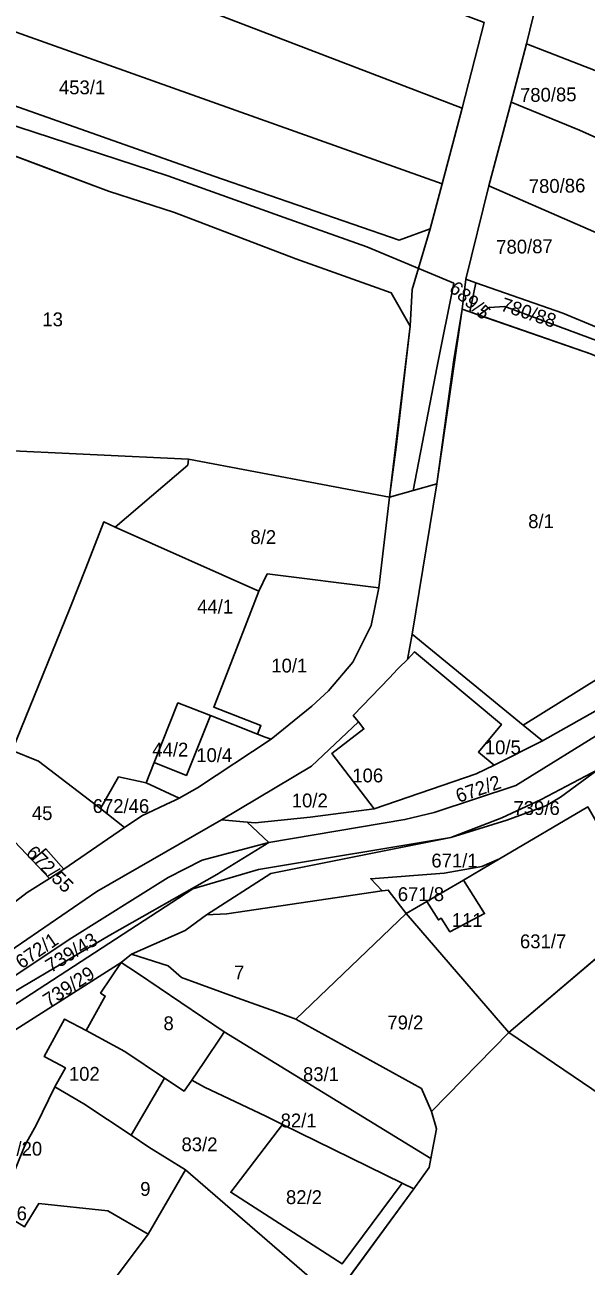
# Model space of a CAD drawing. Extents: x -629983 to -626385, y -1072828 to -1067897.
# Drawn here: x -627272.2 to -627150.4, y -1070299.1 to -1070029.7 of the extents above; entities that cross this region are included whole.
import ezdxf

# ---------------------------------------------------------------- set-up
doc = ezdxf.new("R2010")
doc.units = 0
for name, color, linetype in [('Parcela nároku', 7, 'Continuous'), ('Parcelní číslo', 7, 'Continuous'), ('Plocha PÚ', 7, 'Continuous'), ('silnice III třídy', 7, 'Continuous'), ('Vnitřní obvod_šetřený', 7, 'Continuous')]:
    doc.layers.add(name, color=color, linetype=linetype)

msp = doc.modelspace()

# ---------------------------------------------------------------- linework, layer by layer
at = {"layer": 'Parcela nároku'}
for points in [[(-627310.13, -1069976.83), (-627311.45, -1069996.38), (-627177.32, -1070047.82), (-627172.55, -1070029.2), (-627252.36, -1069999.23)], [(-627311.45, -1069996.38), (-627177.32, -1070047.82), (-627181.66, -1070064.26), (-627312.58, -1070017.57)], [(-627143.19, -1070014.07), (-627158.09, -1070012.2), (-627163.38, -1070033.87), (-627145.84, -1070040.66), (-627143.56, -1070035.5), (-627143.96, -1070023.4), (-627143.3, -1070016.64), (-627142.81, -1070014.22)], [(-627312.58, -1070017.57), (-627181.66, -1070064.26), (-627184.24, -1070074.01), (-627190.99, -1070076.44), (-627231.22, -1070062.6), (-627290.43, -1070041.64), (-627312.23, -1070034.74)], [(-627166.71, -1070046.52), (-627163.38, -1070033.87), (-627145.84, -1070040.66), (-627143.56, -1070035.5), (-627140.29, -1070051.16), (-627140.06, -1070057.9), (-627151.83, -1070052.62)], [(-627314.89, -1070044.76), (-627318.14, -1070054.02), (-627325.61, -1070071.91), (-627334.51, -1070089.76), (-627337.1, -1070094.84), (-627343.86, -1070105.11), (-627317.32, -1070112.34), (-627279.44, -1070121.96), (-627236.66, -1070124), (-627193.1, -1070132.19), (-627191.63, -1070121.34), (-627188.62, -1070095.15), (-627192.69, -1070087.86), (-627213.4, -1070080.48), (-627239.76, -1070070.47), (-627254.04, -1070065.86), (-627279.15, -1070056.4)], [(-627140.06, -1070057.9), (-627151.83, -1070052.62), (-627166.71, -1070046.52), (-627171.49, -1070064.68), (-627143.14, -1070077), (-627141.49, -1070071.4), (-627140, -1070059.64)], [(-627176.48, -1070084.95), (-627171.49, -1070064.68), (-627143.14, -1070077), (-627145.36, -1070084.53), (-627145.44, -1070088.53), (-627143.44, -1070092.75), (-627138.81, -1070096.85), (-627139.57, -1070098.67), (-627148.15, -1070095.32), (-627155.49, -1070092.28), (-627174.36, -1070085.69)], [(-627176.48, -1070084.95), (-627177.28, -1070091.46), (-627175.67, -1070092.02), (-627174.36, -1070085.69)], [(-627175.67, -1070092.02), (-627174.36, -1070085.69), (-627155.49, -1070092.28), (-627148.15, -1070095.32), (-627139.57, -1070098.67), (-627140.56, -1070101.05), (-627168.06, -1070090.85), (-627171.48, -1070091.1), (-627173.72, -1070092.7)], [(-627168.06, -1070090.85), (-627171.48, -1070091.1), (-627173.72, -1070092.7), (-627149.23, -1070101.19), (-627123.58, -1070112.62), (-627102.93, -1070125.54), (-627100.27, -1070127.84), (-627096.2, -1070123.68), (-627104.95, -1070116.75), (-627124.14, -1070104.69), (-627139.57, -1070098.67), (-627140.56, -1070101.05)], [(-627179.11, -1070102.43), (-627182.79, -1070129.31), (-627188.17, -1070161.97), (-627164.05, -1070181.7), (-627127.23, -1070158.76), (-627126.21, -1070157.99), (-627114.91, -1070147.41), (-627113.07, -1070146.24), (-627111.33, -1070149.11), (-627095.84, -1070140.28), (-627093.44, -1070138.91), (-627090.01, -1070136.88), (-627090.88, -1070135.94), (-627100.27, -1070127.84), (-627102.93, -1070125.54), (-627123.58, -1070112.62), (-627149.23, -1070101.19), (-627173.72, -1070092.7), (-627175.67, -1070092.02), (-627177.28, -1070091.46)], [(-627296.93, -1070160.37), (-627305.44, -1070163.31), (-627278.76, -1070186.43), (-627274.98, -1070187.17), (-627274.04, -1070184.86), (-627262.42, -1070156.4), (-627259, -1070147.64), (-627255.07, -1070137.59), (-627252.6, -1070138.69), (-627236.85, -1070125.26), (-627236.66, -1070124), (-627279.44, -1070121.96), (-627317.32, -1070112.34), (-627343.86, -1070105.11), (-627350.62, -1070114.47), (-627357.95, -1070124.32), (-627317.13, -1070134.11), (-627293.13, -1070141.6), (-627276.19, -1070146.37), (-627283.54, -1070154.63)], [(-627252.6, -1070138.69), (-627236.85, -1070125.26), (-627236.66, -1070124), (-627193.1, -1070132.19), (-627195.36, -1070151.91), (-627219.62, -1070148.88), (-627221.42, -1070152.62)], [(-627255.07, -1070137.59), (-627252.6, -1070138.69), (-627221.42, -1070152.62), (-627228.91, -1070171.82), (-627231.22, -1070177.74), (-627220.97, -1070181.74), (-627221.7, -1070183.6), (-627231.95, -1070179.6), (-627238.98, -1070176.84), (-627244.17, -1070189.75), (-627245.87, -1070194.19), (-627251.86, -1070192.91), (-627255.8, -1070199.77), (-627258.15, -1070197.92), (-627269.24, -1070189.51), (-627274.98, -1070187.17), (-627274.04, -1070184.86), (-627262.42, -1070156.4), (-627259, -1070147.64)], [(-627221.7, -1070183.6), (-627220.97, -1070181.74), (-627231.22, -1070177.74), (-627228.91, -1070171.82), (-627221.42, -1070152.62), (-627219.62, -1070148.88), (-627195.36, -1070151.91), (-627197.09, -1070160.09), (-627201.02, -1070167.99), (-627206.32, -1070174.22), (-627209.94, -1070177.59), (-627218.76, -1070184.71), (-627220.03, -1070184.25)], [(-627127.23, -1070158.76), (-627121.91, -1070165.06), (-627136.53, -1070171.95), (-627159.85, -1070185.11), (-627164.05, -1070181.7)], [(-627188.17, -1070161.97), (-627164.05, -1070181.7), (-627159.85, -1070185.11), (-627170.4, -1070190.33), (-627173.78, -1070187.51), (-627168.81, -1070181.52), (-627187.62, -1070165.8), (-627189.18, -1070167.44)], [(-627136.53, -1070171.95), (-627159.85, -1070185.11), (-627170.4, -1070190.33), (-627174.26, -1070192.24), (-627196.39, -1070199.83), (-627210.27, -1070201.64), (-627222.24, -1070202.87), (-627223.95, -1070202.72), (-627219.25, -1070207.1), (-627189.73, -1070202.17), (-627183.39, -1070200.59), (-627165.66, -1070194.76), (-627145.34, -1070182.16), (-627141.57, -1070178.04), (-627134.51, -1070172.31), (-627121.91, -1070165.06)], [(-627170.4, -1070190.33), (-627173.78, -1070187.51), (-627168.81, -1070181.52), (-627187.62, -1070165.8), (-627189.18, -1070167.44), (-627191.04, -1070169.27), (-627191.32, -1070169.54), (-627193.08, -1070171.39), (-627200.94, -1070179.61), (-627199.81, -1070180.93), (-627198.62, -1070182.48), (-627205.6, -1070187.85), (-627196.39, -1070199.83), (-627174.26, -1070192.24)], [(-627231.95, -1070179.6), (-627238.98, -1070176.84), (-627244.17, -1070189.75), (-627237.13, -1070192.58)], [(-627220.03, -1070184.25), (-627218.76, -1070184.71), (-627234.74, -1070195.28), (-627238.75, -1070197.48), (-627245.87, -1070194.19), (-627244.17, -1070189.75), (-627237.13, -1070192.58), (-627231.95, -1070179.6), (-627221.7, -1070183.6)], [(-627199.81, -1070180.93), (-627209.99, -1070190.57), (-627229.52, -1070202.24), (-627223.95, -1070202.72), (-627222.24, -1070202.87), (-627210.27, -1070201.64), (-627196.39, -1070199.83), (-627205.6, -1070187.85), (-627198.62, -1070182.48)], [(-627270.58, -1070211), (-627266.87, -1070214.91), (-627271.69, -1070218.01), (-627281.51, -1070225.51), (-627291.04, -1070213.07), (-627299.01, -1070205), (-627311.94, -1070194.6), (-627313.87, -1070193.05), (-627302.61, -1070198.02), (-627292.76, -1070187.76), (-627289.93, -1070190.6), (-627287.43, -1070193.23), (-627284.56, -1070196.26)], [(-627274.98, -1070187.17), (-627269.24, -1070189.51), (-627258.15, -1070197.92), (-627255.8, -1070199.77), (-627250.55, -1070203.9), (-627263.76, -1070212.92), (-627267.65, -1070208.53), (-627270.58, -1070211), (-627284.56, -1070196.26), (-627287.43, -1070193.23), (-627278.76, -1070186.43)], [(-627255.8, -1070199.77), (-627251.86, -1070192.91), (-627245.87, -1070194.19), (-627238.75, -1070197.48), (-627239.9, -1070198.11), (-627240.36, -1070198.32), (-627246.84, -1070201.33), (-627250.55, -1070203.9)], [(-627179.8, -1070206.02), (-627168.73, -1070201.81), (-627160.19, -1070197.81), (-627147.78, -1070191.28), (-627155.94, -1070197.27), (-627159.18, -1070199.17), (-627167.6, -1070202.27)], [(-627142.96, -1070211.82), (-627150.06, -1070199.41), (-627169.23, -1070210.68), (-627177.05, -1070215.28), (-627174.92, -1070218.64), (-627172.45, -1070222.54), (-627179.99, -1070226.51), (-627181.9, -1070223.57), (-627182.47, -1070223.92), (-627184.95, -1070219.92), (-627189.44, -1070222.56), (-627167.2, -1070248.39), (-627136.82, -1070222.55)], [(-627274.33, -1070229.94), (-627293.26, -1070245.57), (-627314.49, -1070262.38), (-627324.47, -1070271.16), (-627311.08, -1070262.87), (-627302.99, -1070256.91), (-627285.94, -1070243.76), (-627262.58, -1070228.21), (-627241.08, -1070214.74), (-627233.73, -1070210.98), (-627219.25, -1070207.1), (-627223.95, -1070202.72), (-627229.52, -1070202.24), (-627256.58, -1070217.73)], [(-627281.4, -1070246.83), (-627235.72, -1070217.21), (-627221.49, -1070213.01), (-627179.8, -1070206.02), (-627218.8, -1070213.83), (-627232.77, -1070222.84), (-627237.4, -1070226.24), (-627249.09, -1070231.35), (-627251.32, -1070233.14), (-627310.6, -1070270.86), (-627313.75, -1070267.23)], [(-627094.31, -1070205.13), (-627085.51, -1070227.99), (-627084.83, -1070229.76), (-627075.48, -1070252.15), (-627091.2, -1070227.3), (-627135.2, -1070270.05), (-627167.2, -1070248.39), (-627136.82, -1070222.55), (-627129.58, -1070219.23), (-627122.85, -1070229.94)], [(-627285.94, -1070243.76), (-627302.99, -1070256.91), (-627311.08, -1070262.87), (-627283.38, -1070244.72), (-627253.74, -1070227.22), (-627230.57, -1070214.05), (-627219.25, -1070207.1), (-627233.73, -1070210.98), (-627241.08, -1070214.74), (-627262.58, -1070228.21)], [(-627270.58, -1070211), (-627267.65, -1070208.53), (-627263.76, -1070212.92), (-627266.87, -1070214.91)], [(-627197.15, -1070214.99), (-627181.23, -1070213.8), (-627173.07, -1070212.32), (-627169.23, -1070210.68), (-627177.05, -1070215.28), (-627184.95, -1070219.92), (-627189.44, -1070222.56), (-627193.35, -1070217.44), (-627194.67, -1070217.63)], [(-627194.67, -1070217.63), (-627193.35, -1070217.44), (-627189.44, -1070222.56), (-627213.43, -1070245.43), (-627217.83, -1070243.83), (-627226.11, -1070240.83), (-627238.2, -1070236.44), (-627241.08, -1070233.86), (-627249.09, -1070231.35), (-627237.4, -1070226.24), (-627232.77, -1070222.84), (-627228.38, -1070222.6)], [(-627177.05, -1070215.28), (-627174.92, -1070218.64), (-627172.45, -1070222.54), (-627179.99, -1070226.51), (-627181.9, -1070223.57), (-627182.47, -1070223.92), (-627184.95, -1070219.92)], [(-627189.44, -1070222.56), (-627167.2, -1070248.39), (-627183.96, -1070265.49), (-627186.11, -1070260.53), (-627213.43, -1070245.43)], [(-627228.96, -1070248.21), (-627247.78, -1070235.47), (-627251.32, -1070233.14), (-627255.75, -1070239.79), (-627254.77, -1070240.45), (-627258.89, -1070247.89), (-627250.52, -1070252.5), (-627241.87, -1070258.26), (-627237.64, -1070261.07), (-627235.99, -1070258.67), (-627233.36, -1070254.85), (-627229.38, -1070248.92)], [(-627238.2, -1070236.44), (-627241.08, -1070233.86), (-627249.09, -1070231.35), (-627251.32, -1070233.14), (-627247.78, -1070235.47), (-627228.96, -1070248.21), (-627184.08, -1070275.66), (-627182.9, -1070269.22), (-627183.96, -1070265.49), (-627186.11, -1070260.53), (-627213.43, -1070245.43), (-627217.83, -1070243.83), (-627226.11, -1070240.83)], [(-627250.52, -1070252.5), (-627241.87, -1070258.26), (-627249.14, -1070270.65), (-627259.39, -1070263.83), (-627265.69, -1070260.15), (-627263.41, -1070256.04), (-627267.99, -1070253.58), (-627263.57, -1070245.44), (-627258.89, -1070247.89)], [(-627229.38, -1070248.92), (-627228.96, -1070248.21), (-627184.08, -1070275.66), (-627184.44, -1070277.62), (-627187.83, -1070282.28), (-627190.33, -1070281.05), (-627216.29, -1070268.32), (-627219.92, -1070266.54), (-627233.2, -1070260.24), (-627235.99, -1070258.67), (-627233.36, -1070254.85)], [(-627245.28, -1070273.22), (-627237.36, -1070278.17), (-627245.44, -1070292.1), (-627254.18, -1070287.03), (-627269.14, -1070285.43), (-627272.3, -1070290.53), (-627278.26, -1070286.84), (-627277.22, -1070285.2), (-627272.23, -1070272.86), (-627269.77, -1070268.48), (-627265.69, -1070260.15), (-627259.39, -1070263.83), (-627249.14, -1070270.65)], [(-627190.33, -1070281.05), (-627187.83, -1070282.28), (-627204.91, -1070305.64), (-627208.37, -1070303.22), (-627237.36, -1070278.17), (-627245.28, -1070273.22), (-627249.14, -1070270.65), (-627241.87, -1070258.26), (-627237.64, -1070261.07), (-627235.99, -1070258.67), (-627233.2, -1070260.24), (-627219.92, -1070266.54), (-627216.29, -1070268.32), (-627227.51, -1070283.02), (-627203.32, -1070298.52)], [(-627216.29, -1070268.32), (-627190.33, -1070281.05), (-627203.32, -1070298.52), (-627227.51, -1070283.02)], [(-627237.36, -1070278.17), (-627208.37, -1070303.22), (-627219.15, -1070315.7), (-627240.38, -1070337.93), (-627249.2, -1070332.55), (-627263.25, -1070322.88), (-627266.97, -1070320.91), (-627245.44, -1070292.1)], [(-627269.14, -1070285.43), (-627254.18, -1070287.03), (-627245.44, -1070292.1), (-627266.97, -1070320.91), (-627268.23, -1070322.38), (-627288.54, -1070306.92), (-627279.99, -1070292.78), (-627280.63, -1070290.51), (-627278.26, -1070286.84), (-627272.3, -1070290.53)]]:
    msp.add_lwpolyline(points, close=True, dxfattribs=at)
for points in [[(-627274.33, -1070229.94), (-627256.58, -1070217.73), (-627229.52, -1070202.24), (-627209.99, -1070190.57), (-627199.81, -1070180.93), (-627200.94, -1070179.61), (-627193.08, -1070171.39), (-627191.32, -1070169.54), (-627191.04, -1070169.27), (-627189.18, -1070167.44), (-627188.17, -1070161.97), (-627182.79, -1070129.31), (-627179.11, -1070102.43), (-627177.28, -1070091.46), (-627176.48, -1070084.95), (-627171.49, -1070064.68), (-627166.71, -1070046.52), (-627163.38, -1070033.87), (-627158.09, -1070012.2)], [(-627375.29, -1070014.41), (-627317.71, -1070033.01), (-627312.23, -1070034.74), (-627290.43, -1070041.64), (-627231.22, -1070062.6), (-627190.99, -1070076.44), (-627184.24, -1070074.01), (-627188.13, -1070087.13), (-627188.62, -1070095.15), (-627192.69, -1070087.86), (-627213.4, -1070080.48), (-627239.76, -1070070.47), (-627254.04, -1070065.86), (-627279.15, -1070056.4), (-627314.89, -1070044.76), (-627320.75, -1070043.1), (-627370.91, -1070026.56)], [(-627172.55, -1070029.2), (-627177.32, -1070047.82), (-627181.66, -1070064.26), (-627184.24, -1070074.01), (-627188.13, -1070087.13), (-627188.62, -1070095.15), (-627191.63, -1070121.34), (-627193.1, -1070132.19), (-627195.36, -1070151.91), (-627197.09, -1070160.09), (-627201.02, -1070167.99), (-627206.32, -1070174.22), (-627209.94, -1070177.59), (-627218.76, -1070184.71), (-627234.74, -1070195.28), (-627238.75, -1070197.48), (-627239.9, -1070198.11), (-627240.36, -1070198.32), (-627246.84, -1070201.33), (-627250.55, -1070203.9), (-627263.76, -1070212.92), (-627266.87, -1070214.91), (-627271.69, -1070218.01), (-627281.51, -1070225.51)], [(-627283.38, -1070244.72), (-627253.74, -1070227.22), (-627230.57, -1070214.05), (-627219.25, -1070207.1), (-627189.73, -1070202.17), (-627183.39, -1070200.59), (-627165.66, -1070194.76), (-627145.34, -1070182.16)], [(-627147.78, -1070191.28), (-627160.19, -1070197.81), (-627168.73, -1070201.81), (-627179.8, -1070206.02), (-627221.49, -1070213.01), (-627235.72, -1070217.21), (-627281.4, -1070246.83)], [(-627150.06, -1070199.41), (-627169.23, -1070210.68), (-627173.07, -1070212.32), (-627181.23, -1070213.8), (-627197.15, -1070214.99), (-627194.67, -1070217.63), (-627228.38, -1070222.6), (-627232.77, -1070222.84), (-627218.8, -1070213.83), (-627179.8, -1070206.02), (-627167.6, -1070202.27), (-627159.18, -1070199.17), (-627155.94, -1070197.27), (-627147.78, -1070191.28)], [(-627272.9, -1070414.5), (-627263.63, -1070404.64), (-627253.21, -1070383.58), (-627237.32, -1070342.02), (-627236.14, -1070341.15), (-627204.91, -1070305.64), (-627187.83, -1070282.28), (-627184.44, -1070277.62), (-627184.08, -1070275.66), (-627182.9, -1070269.22), (-627183.96, -1070265.49), (-627167.2, -1070248.39), (-627135.2, -1070270.05), (-627091.2, -1070227.3), (-627075.48, -1070252.15), (-627058.48, -1070292.86), (-627053.04, -1070302.96), (-627152.6, -1070406.05), (-627254.93, -1070512.01), (-627269.4, -1070505.83), (-627296.3, -1070493.2)], [(-627310.6, -1070270.86), (-627251.32, -1070233.14), (-627255.75, -1070239.79), (-627254.77, -1070240.45), (-627258.89, -1070247.89), (-627263.57, -1070245.44), (-627267.99, -1070253.58), (-627263.41, -1070256.04), (-627265.69, -1070260.15), (-627269.77, -1070268.48), (-627272.23, -1070272.86)]]:
    msp.add_lwpolyline(points, dxfattribs=at)
at = {"layer": 'Plocha PÚ'}
for points in [[(-627279.15, -1070056.4), (-627266.6, -1070061.13), (-627254.04, -1070065.86), (-627239.76, -1070070.47), (-627213.4, -1070080.48), (-627192.69, -1070087.86), (-627188.62, -1070095.15), (-627193.1, -1070132.19), (-627182.79, -1070129.31), (-627177.28, -1070091.46), (-627167.6, -1070094.82), (-627149.23, -1070101.19)], [(-627136.82, -1070222.55), (-627167.2, -1070248.39), (-627183.96, -1070265.49), (-627182.9, -1070269.22), (-627184.08, -1070275.66), (-627184.44, -1070277.62), (-627187.83, -1070282.28), (-627204.91, -1070305.64)]]:
    msp.add_lwpolyline(points, dxfattribs=at)
at = {"layer": 'silnice III třídy'}
for points in [[(-627179.13, -1070085.76), (-627198.03, -1070077.93), (-627215.91, -1070071.53), (-627241.19, -1070062.48), (-627273.72, -1070051.86), (-627313.17, -1070038.98), (-627368.35, -1070020.97), (-627428.11, -1070004.67), (-627469.26, -1069994.36), (-627510.41, -1069984.05), (-627563.5, -1069970.75), (-627602.12, -1069962.61), (-627657.83, -1069948.79), (-627708.45, -1069937.73), (-627718.05, -1069933.95), (-627728.23, -1069927.84), (-627736.09, -1069919.69), (-627744.96, -1069902.23), (-627755.43, -1069876.77)], [(-627187.94, -1070130.75), (-627182.76, -1070103.76), (-627179.13, -1070085.76)]]:
    msp.add_lwpolyline(points, dxfattribs=at)
msp.add_lwpolyline([(-627176.22, -1070086.96), (-627176.22, -1070086.96)], close=True, dxfattribs=at)
at = {"layer": 'Vnitřní obvod_šetřený'}
for p, q in [((-627279.15, -1070056.4), (-627254.04, -1070065.86)), ((-627254.04, -1070065.86), (-627239.76, -1070070.47)), ((-627239.76, -1070070.47), (-627213.4, -1070080.48)), ((-627213.4, -1070080.48), (-627192.69, -1070087.86)), ((-627192.69, -1070087.86), (-627188.62, -1070095.15)), ((-627182.79, -1070129.31), (-627177.28, -1070091.46)), ((-627177.28, -1070091.46), (-627149.23, -1070101.19)), ((-627188.62, -1070095.15), (-627193.1, -1070132.19)), ((-627193.1, -1070132.19), (-627182.79, -1070129.31)), ((-627136.82, -1070222.55), (-627167.2, -1070248.39)), ((-627167.2, -1070248.39), (-627183.96, -1070265.49)), ((-627183.96, -1070265.49), (-627182.9, -1070269.22)), ((-627182.9, -1070269.22), (-627184.08, -1070275.66)), ((-627184.08, -1070275.66), (-627184.44, -1070277.62)), ((-627184.44, -1070277.62), (-627187.83, -1070282.28)), ((-627187.83, -1070282.28), (-627204.91, -1070305.64))]:
    msp.add_line(p, q, dxfattribs=at)

# ---------------------------------------------------------------- texts
at = {"layer": 'Parcelní číslo'}
for s, p in [('453/1', (-627264.8, -1070044.81)), ('13', (-627268.39, -1070095.14)), ('8/1', (-627162.98, -1070138.93)), ('8/2', (-627223.26, -1070142.37)), ('44/1', (-627234.82, -1070157.46)), ('10/1', (-627218.72, -1070170.25)), ('44/2', (-627244.54, -1070188.48)), ('10/5', (-627172.39, -1070187.98)), ('10/4', (-627235.01, -1070189.67)), ('106', (-627201.15, -1070194.09)), ('672/46', (-627257.48, -1070200.73)), ('10/2', (-627214.28, -1070199.51)), ('739/6', (-627166.17, -1070201.16)), ('45', (-627270.67, -1070202.26)), ('671/1', (-627183.99, -1070212.55)), ('671/8', (-627191.28, -1070219.84)), ('111', (-627179.56, -1070225.46)), ('631/7', (-627164.77, -1070230.08)), ('7', (-627226.8, -1070236.82)), ('79/2', (-627193.54, -1070247.68)), ('8', (-627242.12, -1070247.85)), ('102', (-627262.64, -1070258.83)), ('83/1', (-627211.84, -1070258.9)), ('82/1', (-627216.7, -1070268.94)), ('83/2', (-627238.21, -1070274.12)), ('670/20', (-627280.71, -1070275.07)), ('9', (-627247.17, -1070283.79)), ('82/2', (-627215.54, -1070285.58)), ('670/26', (-627284.01, -1070289.09))]:
    msp.add_text(s, height=3, dxfattribs=at).set_placement(p)
for s, rotation, p in [('780/85', 0.9167, (-627164.74, -1070046.5)), ('780/86', 0.9167, (-627162.83, -1070066.27)), ('780/87', 0.9167, (-627169.9, -1070079.44)), ('689/5', 318.851, (-627180.36, -1070087.31)), ('780/88', 341.7693, (-627169.17, -1070091.67)), ('672/2', 19.1574, (-627178.07, -1070198.56)), ('672/55', 314.9973, (-627272.15, -1070209.61)), ('672/1', 34.6016, (-627272.9, -1070234.67)), ('739/43', 31.5194, (-627266.56, -1070235.48)), ('739/29', 32.8424, (-627267.03, -1070242.97))]:
    msp.add_text(s, height=3, rotation=rotation, dxfattribs=at).set_placement(p)

doc.saveas('drawing.dxf')
